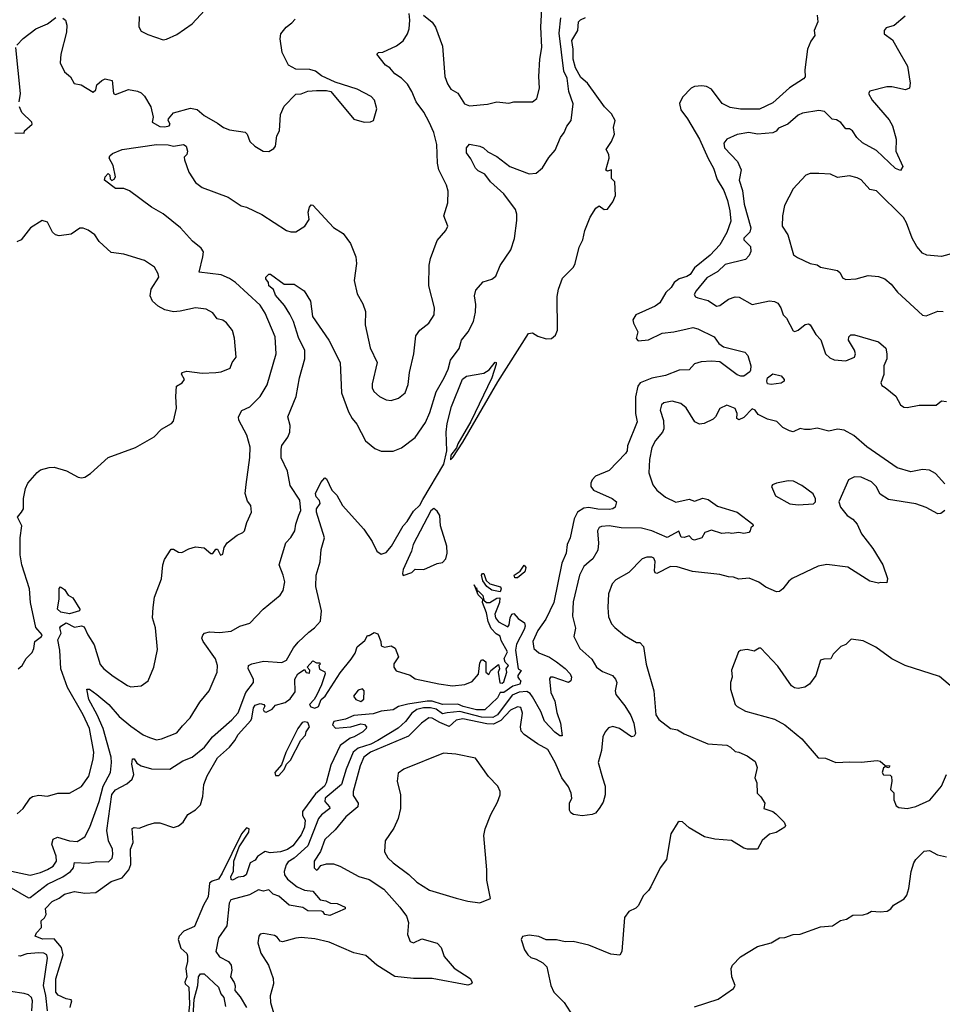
# Model space of a CAD drawing. Extents: x 1771496 to 1971148, y 471553 to 643630.
# Tile 683 of 702: x 1920703 to 1926121, y 567464 to 573248. Entities that reach past the tile are written whole.
import ezdxf

# ---------------------------------------------------------------- set-up
doc = ezdxf.new("R2010")
doc.units = 0

msp = doc.modelspace()

# ---------------------------------------------------------------- linework, layer by layer
at = {"layer": '0CON10XD'}
for points in [[(1921545, 573130), (1921565, 573133.3), (1921625, 573160), (1921715, 573223.3), (1921836.7, 573355)], [(1920585, 568184.7), (1920755, 568089.1), (1920765, 568091.5), (1920865, 568170.4), (1920955, 568213.6), (1921001.1, 568245), (1921018.8, 568265), (1921025, 568297.5), (1921105, 568293.8), (1921155, 568302.4), (1921225, 568300.6), (1921245, 568322.5), (1921250.4, 568345), (1921247.6, 568375), (1921224.7, 568425), (1921214.8, 568485), (1921243, 568697), (1921265, 568723.1), (1921331.6, 568758.4), (1921362.8, 568787.2), (1921371.9, 568815), (1921361.9, 568875), (1921365, 568907.1), (1921375, 568905.5), (1921391.4, 568881.4), (1921415.3, 568865.3), (1921477.2, 568847.2), (1921585, 568844.5), (1921660, 568895), (1921715, 568915.5), (1921788.6, 568975), (1921835, 569034.5), (1921947.8, 569135), (1921985, 569177.1), (1922030, 569295), (1922076.1, 569355), (1922075.4, 569375), (1922043.6, 569435), (1922046, 569455), (1922065, 569464.5), (1922135, 569479.2), (1922242.3, 569472.3), (1922269.4, 569485), (1922311.4, 569558.6), (1922338, 569592), (1922399.6, 569650.4), (1922434.4, 569675), (1922468.2, 569715), (1922474.5, 569775), (1922441.6, 569918.4), (1922444.3, 569985.7), (1922466.2, 570063.8), (1922473.3, 570135), (1922492.4, 570205), (1922444.7, 570355), (1922444.7, 570375.2), (1922467.1, 570405), (1922462.8, 570422.8), (1922443.1, 570445), (1922440, 570465), (1922471.2, 570528.8), (1922495, 570557.5), (1922505, 570550), (1922535, 570483.8), (1922565.6, 570455.6), (1922598, 570395), (1922722.9, 570255), (1922772.1, 570182.1), (1922800, 570125), (1922825, 570107.5), (1922855, 570118.1), (1922885.9, 570155), (1922955, 570274.5), (1922978.9, 570301.1), (1923015, 570360), (1923053.1, 570396.9), (1923069.2, 570429.2), (1923193.2, 570636.8), (1923210, 570715), (1923207.5, 570825), (1923212.3, 570875), (1923238.5, 570975), (1923303.2, 571136.8), (1923326.6, 571153.4), (1923429.1, 571170.9), (1923459.6, 571190.4), (1923495, 571236.2), (1923500, 571235), (1923500, 571225), (1923475.3, 571144.7), (1923351.7, 570888.3), (1923275, 570756.2), (1923268, 570732), (1923235, 570690), (1923233.3, 570663.3), (1923247, 570677), (1923305, 570766.7), (1923509.7, 571120.3), (1923690.8, 571405), (1923715, 571409.2), (1923745, 571389.2), (1923795, 571373.1), (1923825, 571375.7), (1923848.6, 571395), (1923860, 571425), (1923858.3, 571621.7), (1923867.5, 571665), (1923891.1, 571728.9), (1923954.4, 571795), (1923965.5, 571815), (1923987.7, 571912.3), (1924010.6, 571955), (1924021.2, 572008.8), (1924052.9, 572087.1), (1924085, 572140), (1924105, 572154.2), (1924135, 572132.9), (1924153.8, 572135), (1924185, 572177.5), (1924201.1, 572215), (1924198, 572295), (1924177.5, 572315), (1924177.5, 572365), (1924155, 572357.5), (1924143.8, 572363.8), (1924163.3, 572435), (1924161.9, 572455), (1924146.7, 572485), (1924178.3, 572531.7), (1924196, 572575), (1924189.2, 572615), (1924200, 572655), (1924177.9, 572695), (1924136.4, 572735), (1924036.1, 572875), (1923998.8, 572908.8), (1923966.3, 572965), (1923952.2, 573015), (1923953.3, 573075), (1923944.8, 573125.2), (1923980.6, 573185), (1923984.7, 573235), (1923995, 573246.2), (1924025, 573260)], [(1920685, 573098.8), (1920722.1, 573137.9), (1920797.5, 573195), (1920865.7, 573224.3), (1920915, 573260)], [(1920687.7, 568582.3), (1920723.3, 568615), (1920763.3, 568675), (1920777.5, 568685), (1920815, 568692.5), (1920865, 568687.5), (1920925.8, 568704.2), (1920995, 568704.2), (1921065.4, 568744.6), (1921109.1, 568805), (1921134.6, 568905), (1921138.8, 568945), (1921111.8, 569085), (1921075.8, 569165), (1920982.9, 569325), (1920944.7, 569435), (1920938.5, 569545), (1920927.5, 569605), (1920945.3, 569644.7), (1920938.7, 569675), (1920943.2, 569685), (1920975, 569704.2), (1921025, 569680.4), (1921065, 569686.7), (1921080.7, 569680.7), (1921101.9, 569635), (1921140.5, 569575), (1921175, 569461.2), (1921196, 569435), (1921252.1, 569392.1), (1921336.4, 569336.4), (1921355, 569330), (1921415, 569334), (1921458, 569365), (1921490, 569445), (1921511.7, 569548.3), (1921499.2, 569675), (1921483.1, 569735), (1921485.6, 569795), (1921494.5, 569855), (1921536.1, 569963.9), (1921543.1, 570045), (1921553.7, 570076.3), (1921592.9, 570137.1), (1921605, 570138), (1921635, 570120), (1921655, 570118), (1921695, 570140), (1921735, 570151.2), (1921785, 570146.2), (1921825, 570112.5), (1921837, 570113), (1921855, 570137.5), (1921865, 570137.5), (1921881.7, 570101.7), (1921895, 570107.5), (1921903.3, 570146.7), (1921920, 570175), (1921979.1, 570220.9), (1922013.3, 570235), (1922022, 570245), (1922036.2, 570295), (1922063.3, 570355), (1922060, 570395), (1922040.5, 570420.5), (1922026.2, 570465), (1922033, 570517), (1922054.5, 570675.5), (1922056, 570736), (1922036.5, 570806.5), (1921990, 570895), (1921987.1, 570915), (1922007.8, 570952.2), (1922055, 570974.4), (1922115, 571034.3), (1922156.7, 571103.3), (1922209.1, 571285), (1922202.7, 571385), (1922144.7, 571524.7), (1922115, 571571.4), (1921969.5, 571705), (1921935, 571728.5), (1921885, 571750), (1921757.5, 571765), (1921778.8, 571855), (1921781.1, 571885), (1921768.1, 571905), (1921717.7, 571947.7), (1921647.8, 572025), (1921545, 572107.9), (1921477.3, 572147.3), (1921346.7, 572243.3), (1921315, 572255.8), (1921265, 572255.8), (1921200, 572305), (1921204.4, 572325), (1921222.5, 572345), (1921231.9, 572335), (1921232.9, 572312.9), (1921244.1, 572304.1), (1921258.2, 572311.8), (1921264.4, 572325), (1921251.5, 572391.5), (1921228.9, 572435), (1921232.5, 572447.5), (1921247.6, 572462.4), (1921305, 572486), (1921505, 572515.5), (1921575, 572513.1), (1921605.8, 572505.8), (1921664.2, 572514.2), (1921680, 572505), (1921687.1, 572475), (1921683.8, 572455), (1921669.3, 572440.7), (1921670.8, 572425), (1921695, 572351.2), (1921735, 572291.9), (1921775, 572262.2), (1921926.7, 572205), (1922002.5, 572155), (1922035, 572146.2), (1922124.2, 572104.2), (1922270.3, 572010.3), (1922295, 572001.2), (1922325, 572001.2), (1922377.5, 572035), (1922403.3, 572075), (1922397.1, 572117.1), (1922403.8, 572146.2), (1922415, 572160), (1922425, 572158.9), (1922545, 572026.2), (1922601.7, 571991.7), (1922645, 571932.5), (1922675.7, 571855.7), (1922681.1, 571815), (1922666, 571715), (1922685, 571637.5), (1922717.9, 571577.9), (1922733, 571533), (1922731.4, 571455), (1922760.5, 571319.5), (1922801.4, 571235), (1922771.7, 571108.3), (1922772.9, 571085), (1922783.2, 571063.2), (1922815, 571034.3), (1922855, 571015.8), (1922885, 571010), (1922926.7, 571025), (1922967.1, 571055), (1922983.3, 571105), (1922991.8, 571175), (1923017.3, 571285), (1923029.5, 571390.5), (1923053.3, 571425), (1923106.2, 571465), (1923137.5, 571515), (1923138.1, 571555), (1923104.4, 571685), (1923108, 571805), (1923116, 571845), (1923155, 571950), (1923205, 572010), (1923216.2, 572035), (1923193.3, 572095), (1923217.4, 572172.6), (1923219.6, 572239.6), (1923209.1, 572275), (1923163.5, 572365), (1923155.9, 572405.9), (1923152.8, 572515), (1923133.8, 572585), (1923108, 572645), (1923075.2, 572705), (1923030.4, 572765), (1923006.2, 572826.1), (1922979.8, 572869.8), (1922944.7, 572904.7), (1922905, 572928.9), (1922876.9, 572965), (1922851.1, 572981.1), (1922800, 573045), (1922810, 573055), (1922835, 573057.5), (1922915.9, 573094.1), (1922955, 573124.2), (1922980, 573165), (1922990, 573195), (1922994.4, 573245.6), (1922990.4, 573285)], [(1920956.4, 573256.4), (1920972.5, 573245), (1920980, 573215), (1920978, 573175), (1920943.8, 573045), (1920941.2, 572995), (1920965, 572941.2), (1921001.2, 572911.2), (1921023.4, 572873.4), (1921064.3, 572864.3), (1921135, 572822), (1921150, 572835), (1921156, 572865), (1921185, 572891.2), (1921205, 572900), (1921245, 572890), (1921254.4, 572815), (1921265, 572807.5), (1921342.4, 572837.6), (1921395, 572827.8), (1921415, 572818.1), (1921435, 572798), (1921472.5, 572735), (1921486.5, 572675), (1921481.2, 572645), (1921525, 572620.5), (1921555, 572618.3), (1921579.6, 572625), (1921585.3, 572635), (1921573.8, 572655), (1921576.7, 572665), (1921605, 572701.5), (1921705, 572727.8), (1921745, 572719.4), (1921785.8, 572685), (1921865, 572639.2), (1921900, 572615), (1921935, 572600.8), (1922026.1, 572586.1), (1922037.5, 572575), (1922055, 572532.5), (1922084.2, 572504.2), (1922132.5, 572475), (1922165, 572474), (1922195, 572491.2), (1922204, 572505), (1922212, 572565), (1922229.2, 572595), (1922235, 572690), (1922255, 572740), (1922325, 572810), (1922355, 572812.5), (1922395, 572827.5), (1922445, 572832.5), (1922505, 572832.5), (1922530, 572825), (1922663.9, 572663.9), (1922725, 572646.7), (1922763, 572647), (1922780, 572655), (1922800, 572725), (1922786.2, 572775), (1922767, 572797), (1922685, 572838.8), (1922555, 572880), (1922475, 572917.5), (1922440, 572945), (1922405.9, 572955.9), (1922325, 572957.5), (1922280.4, 572980.4), (1922243.8, 573055), (1922233.1, 573135), (1922235.8, 573165), (1922266.8, 573203.2), (1922301.3, 573228.7), (1922319.5, 573250.5)], [(1921403.3, 573266.7), (1921402.9, 573205), (1921415, 573181.2), (1921455, 573160), (1921545, 573130)], [(1925385.8, 573275), (1925388.9, 573235), (1925368.6, 573185), (1925371.1, 573155), (1925348.6, 573121.4), (1925328.5, 573075), (1925312.9, 572952.9), (1925315, 572912.5), (1925305, 572900), (1925222.9, 572847.1), (1925125, 572758.6), (1925047, 572723), (1924935, 572722.7), (1924875, 572731.5), (1924827.8, 572755), (1924765, 572838.9), (1924735, 572854.8), (1924709.2, 572859.2), (1924666, 572855), (1924645, 572845.8), (1924595, 572792.5), (1924578.2, 572755), (1924585, 572718.6), (1924624.1, 572665), (1924693.8, 572545), (1924745, 572431.5), (1924776.2, 572375), (1924798.8, 572308.8), (1924838.3, 572245), (1924860, 572185), (1924873.4, 572125), (1924877.8, 572065), (1924855, 571997.8), (1924815, 571925.5), (1924757.1, 571865), (1924665, 571789.8), (1924639.4, 571750.6), (1924621, 571739), (1924575, 571726), (1924545.2, 571705), (1924528.4, 571675), (1924497.4, 571645), (1924461.7, 571585), (1924434, 571566), (1924321.5, 571515), (1924303.9, 571485), (1924306.2, 571465), (1924331.9, 571415), (1924322.5, 571375), (1924335, 571361.4), (1924395, 571367.9), (1924475, 571406.8), (1924545, 571413.9), (1924622.7, 571432.7), (1924655, 571440), (1924685, 571431.1), (1924781.2, 571385), (1924808.5, 571345), (1924836.6, 571326.6), (1924961.2, 571295), (1924978, 571275), (1924996, 571215), (1924995, 571190), (1924990, 571180), (1924955.4, 571154.6), (1924937, 571153), (1924915, 571162.5), (1924815, 571238.1), (1924765, 571242), (1924705, 571237.9), (1924664.5, 571225.5), (1924635, 571191.8), (1924575, 571188.2), (1924495, 571158.1), (1924415, 571142.1), (1924346, 571114), (1924332.9, 571095), (1924318.1, 571031.9), (1924318.4, 570935), (1924328.2, 570885), (1924272.9, 570745), (1924269.6, 570715), (1924259.6, 570700.4), (1924165, 570600.3), (1924084, 570566), (1924065, 570545.9), (1924056.7, 570525), (1924057.2, 570505), (1924072.5, 570485), (1924182, 570435), (1924208, 570415), (1924199.2, 570385), (1924185.7, 570374.3), (1924165, 570370.9), (1924097, 570373), (1924045, 570382.4), (1924015, 570377.8), (1923979.1, 570355), (1923959.1, 570315), (1923935.7, 570205), (1923917.5, 570165), (1923911.6, 570115), (1923886.7, 570055), (1923838.6, 569825), (1923793, 569727), (1923745, 569659.6), (1923716.2, 569595), (1923721.2, 569555), (1923750.9, 569529.1), (1923813.2, 569503.2), (1923855.8, 569475.8), (1923905.8, 569435.8), (1923934.6, 569405), (1923942.9, 569385), (1923940, 569365), (1923925, 569354.7), (1923835, 569386.2), (1923818.8, 569385), (1923814.6, 569375.4), (1923820.9, 569295), (1923844.7, 569245), (1923857.8, 569177.8), (1923879.3, 569115), (1923888.3, 569041.7), (1923875, 569041.9), (1923845, 569061.8), (1923785, 569127.8), (1923762.1, 569185), (1923715, 569270), (1923700.5, 569290.5), (1923681.4, 569301.4), (1923635, 569298), (1923595, 569279.4), (1923507.8, 569165), (1923481.5, 569148.5), (1923415, 569151.3), (1923286.5, 569183.5), (1923212.7, 569177.3), (1923185, 569170.5), (1923147.9, 569197.8), (1923115, 569206.2), (1923074.3, 569205), (1923035.4, 569195), (1923005.8, 569175), (1922968.6, 569125), (1922925, 569087.2), (1922806.1, 569013.9), (1922765, 568993), (1922690.9, 568969.1), (1922660, 568945), (1922620.2, 568845), (1922592.6, 568755), (1922496.3, 568675), (1922495.3, 568655), (1922522.3, 568625), (1922523.2, 568615), (1922475, 568577.1), (1922457.2, 568555), (1922395.2, 568395), (1922315, 568322.7), (1922279.3, 568300.7), (1922266.6, 568283.4), (1922255.9, 568245), (1922258.3, 568225), (1922275, 568200), (1922332.3, 568155), (1922374.6, 568135.4), (1922425, 568129.6), (1922467, 568077), (1922501.2, 568071.2), (1922528.7, 568058.7), (1922566.1, 568056.1), (1922613.3, 568035), (1922613.3, 568025), (1922523.3, 567986.7), (1922495, 567990.9), (1922485, 568007.5), (1922475, 568011.8), (1922395, 568014), (1922365, 568032.7), (1922285, 568047.2), (1922225, 568099.5), (1922191, 568111), (1922165, 568136.7), (1922135, 568129.1), (1922105, 568136.4), (1922053, 568107), (1921942.9, 568077.1), (1921932.6, 568057.4), (1921918.2, 567925), (1921869.2, 567855), (1921854.5, 567775), (1921875, 567742.2), (1921928.1, 567715), (1921944.5, 567695), (1921949.2, 567665), (1921940.8, 567625), (1921962.8, 567592.8), (1921967.6, 567572.4), (1921965.9, 567545), (1921998.1, 567508.1), (1922033.8, 567445)], [(1922342.3, 570337.7), (1922352.7, 570365), (1922347.2, 570425), (1922291.3, 570511.3), (1922274.5, 570595), (1922238.5, 570675), (1922237.7, 570725), (1922242.9, 570747.1), (1922276.5, 570795), (1922288.1, 570825), (1922290.6, 570865), (1922276.9, 570915), (1922325.4, 571034.6), (1922345.4, 571145), (1922376.7, 571255), (1922376.9, 571305), (1922340.3, 571380.3), (1922309.7, 571475), (1922288.6, 571518.6), (1922258.1, 571568.1), (1922205, 571628.9), (1922192.4, 571662.4), (1922166, 571685), (1922163.9, 571703.9), (1922147.5, 571725), (1922147.5, 571735), (1922165, 571752.5), (1922175, 571753.3), (1922255, 571694.2), (1922315, 571694), (1922373.8, 571655), (1922410, 571595), (1922421.9, 571505), (1922518.2, 571365), (1922583.8, 571235), (1922592.7, 571055), (1922633.8, 570945), (1922654.4, 570905), (1922681.9, 570871.9), (1922733.5, 570773.5), (1922788.8, 570728.8), (1922825, 570712.5), (1922895, 570712.5), (1922945, 570733.6), (1923025, 570792.9), (1923085, 570882), (1923110.4, 570939.6), (1923147.6, 571062.4), (1923195.4, 571145), (1923218.2, 571195), (1923232.4, 571247.6), (1923283.1, 571316.9), (1923297.5, 571365), (1923335.5, 571415), (1923367.1, 571475), (1923379.7, 571530.3), (1923380.6, 571575), (1923373.1, 571625), (1923381.7, 571658.3), (1923425, 571708.6), (1923476, 571724), (1923498.5, 571741.5), (1923525, 571804.2), (1923586.9, 571895), (1923608, 571962), (1923621.7, 572068.3), (1923621.4, 572105), (1923613.4, 572133.4), (1923546.6, 572225), (1923467.7, 572295), (1923435, 572340.8), (1923395, 572359.1), (1923378.5, 572375), (1923351.1, 572431.1), (1923325.7, 572465), (1923325.6, 572494.4), (1923345, 572516), (1923405, 572505.7), (1923426, 572495), (1923451.1, 572471.1), (1923504.5, 572444.5), (1923580, 572385), (1923695, 572342.7), (1923735, 572347.1), (1923772.4, 572377.6), (1923810.9, 572439.1), (1923847.8, 572482.2), (1923877.8, 572555), (1923900.8, 572585), (1923915, 572622.5), (1923940.8, 572655), (1923953, 572753), (1923926.5, 572826.5), (1923917.9, 572905), (1923897.1, 572945), (1923871.4, 573168.6), (1923881, 573259)], [(1923074.5, 573274.5), (1923125, 573234), (1923145, 573203.8), (1923185, 573092.5), (1923200, 572915), (1923215, 572870), (1923235, 572838.8), (1923275, 572816), (1923315, 572754.2), (1923345, 572741.9), (1923449.4, 572750.6), (1923505, 572764.3), (1923575, 572757.1), (1923605, 572765.8), (1923714.1, 572765.9), (1923738.8, 572785), (1923755.8, 572845), (1923750.8, 572915), (1923756.4, 573015), (1923768.2, 573085), (1923762.1, 573205), (1923769.8, 573310.2)], [(1925902.4, 573267.6), (1925837, 573213), (1925790, 573200), (1925780, 573185), (1925778.8, 573165), (1925828.9, 573128.9), (1925855, 573080), (1925915.7, 572975), (1925931.2, 572875), (1925927.5, 572845), (1925905, 572836.7), (1925825, 572853.8), (1925795, 572853.8), (1925695, 572827.5), (1925687.5, 572815), (1925708, 572775), (1925809.1, 572659.1), (1925828.8, 572625), (1925850, 572545), (1925847.5, 572475), (1925888.6, 572385), (1925875, 572362.5), (1925845, 572373.8), (1925735, 572480), (1925652.5, 572525), (1925617.8, 572555), (1925593.8, 572595), (1925575, 572605.8), (1925555, 572606), (1925525, 572644.4), (1925499.8, 572659.8), (1925474.1, 572664.1), (1925429.2, 572709.2), (1925395, 572714.5), (1925300.4, 572699.6), (1925275, 572686.9), (1925213.5, 572635), (1925159.5, 572610.5), (1925145, 572593.1), (1925125, 572583.5), (1925034.6, 572574.6), (1924984.5, 572585.5), (1924915, 572572.5), (1924854.3, 572545.7), (1924838.3, 572521.7), (1924842.5, 572495), (1924917.9, 572415), (1924940, 572365), (1924927.1, 572305), (1924947.3, 572245), (1924958, 572165), (1924996.4, 572025), (1924989.8, 572000.2), (1924955.6, 571965), (1924954.4, 571955), (1924993.3, 571915), (1924996.2, 571886.2), (1924987, 571863), (1924965, 571838.8), (1924845, 571810), (1924801.5, 571768.5), (1924738.1, 571731.9), (1924674.3, 571655), (1924663.8, 571633.8), (1924670.8, 571620.8), (1924684.2, 571614.2), (1924745, 571597.5), (1924795, 571565.8), (1924815, 571569.2), (1924865, 571605.8), (1924905, 571620.6), (1924927, 571617), (1925005, 571575.7), (1925105, 571596), (1925135, 571593.3), (1925155, 571582.5), (1925173.3, 571555), (1925186.2, 571515), (1925206.2, 571495), (1925245, 571420), (1925255, 571416.2), (1925275, 571424), (1925315, 571458), (1925335, 571461.2), (1925345, 571456.2), (1925377.8, 571397.8), (1925407.5, 571367.5), (1925435.3, 571285.3), (1925461.1, 571261.1), (1925485, 571249.1), (1925555, 571243.5), (1925605.7, 571265), (1925611.4, 571285), (1925605.8, 571305.8), (1925570, 571365), (1925572.5, 571385), (1925584.1, 571395.9), (1925605, 571396.7), (1925745.9, 571355.9), (1925788.3, 571318.3), (1925795.8, 571285.8), (1925794.4, 571255), (1925776.9, 571215), (1925776.7, 571163.3), (1925759.5, 571115), (1925765, 571099.2), (1925785, 571087.1), (1925847, 571037), (1925874.3, 570985), (1925895, 570971.4), (1925915, 570969.2), (1925985, 570983.8), (1926085, 570983.8), (1926115, 571008.8), (1926145, 571005.7)], [(1920699.2, 572765), (1920708.1, 572815), (1920679.2, 573085)], [(1920675, 572582.5), (1920728.3, 572581.7), (1920730, 572595), (1920776.2, 572635), (1920773.3, 572645), (1920715, 572702.5), (1920701.2, 572735)], [(1926195, 571878.1), (1926115, 571857.1), (1926030, 571865), (1926005, 571875.8), (1925970.6, 571915), (1925944.6, 571965), (1925911.2, 572055), (1925892.5, 572085), (1925735, 572242.2), (1925695, 572250), (1925645, 572307.8), (1925619.8, 572319.8), (1925575, 572330), (1925505, 572320), (1925465, 572340), (1925395, 572344.2), (1925345, 572343.8), (1925320, 572335), (1925244, 572255), (1925193.4, 572156.6), (1925182.9, 572095), (1925180.6, 572035), (1925214.3, 571985), (1925247.1, 571867.1), (1925269.3, 571850.7), (1925345, 571815.5), (1925385, 571808.1), (1925405, 571794.3), (1925505, 571774.2), (1925520.7, 571760.7), (1925535, 571732), (1925555, 571721.4), (1925615, 571725.4), (1925685, 571745.5), (1925745, 571739.5), (1925784, 571725), (1925821.1, 571695), (1925856.7, 571646.7), (1926005, 571512.9), (1926025, 571508.1), (1926095, 571535.6), (1926125, 571534)], [(1920693.8, 569435), (1920716.2, 569455), (1920741.2, 569495), (1920775, 569530), (1920785.8, 569555), (1920791.4, 569595), (1920831.4, 569625), (1920834.4, 569635), (1920798.1, 569678.1), (1920765.6, 569825), (1920759.2, 569905), (1920714.2, 570045.8), (1920705.8, 570105), (1920705.6, 570205), (1920714.3, 570275), (1920689.2, 570325), (1920714, 570355), (1920725.7, 570375), (1920724, 570435), (1920736.2, 570495), (1920751.2, 570525), (1920805, 570588.6), (1920825, 570603.3), (1920875, 570617.9), (1920905, 570618.5), (1920977, 570597), (1921045, 570561.2), (1921065, 570556.7), (1921085, 570561.2), (1921117.7, 570582.3), (1921223, 570677), (1921382.5, 570735), (1921492, 570798), (1921535, 570842.5), (1921595, 570876.7), (1921605, 570890), (1921624.2, 570965), (1921619.2, 571035), (1921624, 571095), (1921655.8, 571115), (1921670, 571135), (1921653.3, 571165), (1921657.5, 571175), (1921685, 571183.8), (1921775, 571172), (1921854.2, 571175.8), (1921885, 571180), (1921938.3, 571201.7), (1921951.2, 571235), (1921973.8, 571265), (1921965, 571377.5), (1921952, 571422), (1921917, 571467), (1921895, 571482), (1921861.5, 571491.5), (1921836.8, 571526.8), (1921797.6, 571547.6), (1921734.4, 571555.6), (1921644.5, 571535.5), (1921605, 571532.7), (1921554.2, 571544.2), (1921515.3, 571565.3), (1921482.7, 571595), (1921468.8, 571625), (1921474.6, 571665.4), (1921520, 571735), (1921515.9, 571755.9), (1921495, 571793.3), (1921435, 571833.1), (1921315, 571871.4), (1921240.7, 571880.7), (1921169.2, 571945), (1921144.4, 571984.4), (1921105, 572012), (1921075, 572023.8), (1921055, 572024), (1921005, 571988.8), (1920935, 571978.8), (1920912.5, 571985), (1920895, 572000), (1920865, 572058.8), (1920835, 572068.6), (1920765.8, 572024.2), (1920711.2, 571955), (1920686.2, 571943.8)], [(1925115, 571104.3), (1925095, 571108.8), (1925089.4, 571125), (1925095, 571143.8), (1925125, 571166.7), (1925175, 571156.7), (1925192.5, 571135), (1925192.5, 571125), (1925175, 571112), (1925115, 571104.3)], [(1926135, 570521.4), (1926081.5, 570581.5), (1926045, 570601.8), (1926005, 570605.4), (1925935, 570592.3), (1925855, 570616.4), (1925678.1, 570738.1), (1925601.5, 570805), (1925545, 570836.1), (1925505, 570842.5), (1925455, 570830.6), (1925385, 570849.2), (1925345, 570840), (1925310.8, 570840.8), (1925285, 570845.8), (1925245, 570827.8), (1925222.4, 570832.4), (1925185, 570852.9), (1925148.3, 570888.3), (1925095, 570901.5), (1925038.8, 570928.8), (1925022, 570955), (1925005, 570961.1), (1924955, 570911.9), (1924925, 570896.7), (1924914.3, 570904.3), (1924915.6, 570935), (1924905, 570963.8), (1924855, 570983.3), (1924815, 570963.3), (1924788.8, 570915), (1924775, 570902), (1924722.5, 570875), (1924695, 570872.5), (1924666.4, 570886.4), (1924616.9, 570966.9), (1924585, 570993.1), (1924535, 571006.7), (1924485, 570998), (1924472, 570985), (1924464.3, 570955), (1924483.1, 570893.1), (1924485.5, 570845), (1924477.8, 570825), (1924435.6, 570775), (1924414.7, 570735.3), (1924400.5, 570665), (1924396.4, 570586.4), (1924420, 570515), (1924444.6, 570484.6), (1924495, 570442.2), (1924555, 570413.5), (1924635, 570431.4), (1924665, 570418.8), (1924715, 570436.7), (1924745, 570430), (1924801.1, 570391.1), (1924915, 570355.8), (1925007.5, 570285), (1925010, 570275), (1924996.4, 570263.6), (1924992.5, 570245), (1924983.6, 570236.4), (1924955, 570230), (1924925, 570236.2), (1924885, 570228.8), (1924865, 570233.3), (1924825, 570230), (1924765, 570248.8), (1924726.7, 570235), (1924707.5, 570205), (1924665, 570190), (1924654.1, 570194.1), (1924635, 570216), (1924605, 570206.5), (1924587.8, 570207.8), (1924573.6, 570243.6), (1924505, 570206.1), (1924414.7, 570244.7), (1924355, 570262), (1924235, 570263.1), (1924165, 570275.4), (1924118.5, 570271.5), (1924105, 570264), (1924095.7, 570245), (1924102.6, 570172.6), (1924097.4, 570132.6), (1924068.5, 570081.5), (1924046.2, 570063.8), (1924015.5, 570035), (1923990.9, 569985), (1923952.3, 569827.7), (1923949.1, 569745), (1923966.8, 569673.2), (1923956.2, 569625), (1923991.2, 569555), (1924062.1, 569492.1), (1924090.6, 569445), (1924125, 569420), (1924183.8, 569395), (1924201.4, 569375), (1924209.2, 569355), (1924200.4, 569305), (1924203.3, 569285), (1924257.2, 569217.2), (1924291.2, 569161.2), (1924308.8, 569115), (1924318, 569055), (1924310.8, 569039.2), (1924295, 569034.4), (1924225, 569083.5), (1924185, 569096.7), (1924160.9, 569089.1), (1924140, 569065), (1924127.1, 569035), (1924118.5, 568955), (1924100.5, 568885), (1924125.3, 568795.3)], [(1926135, 570364), (1926112.5, 570347.5), (1926095, 570345.7), (1926025, 570382.5), (1925965, 570403.5), (1925805, 570429.4), (1925755, 570460.6), (1925732.2, 570505), (1925705, 570533.1), (1925645, 570561.4), (1925605, 570562.9), (1925570, 570545), (1925512.5, 570415), (1925523.3, 570385), (1925562, 570335), (1925595, 570314), (1925620.6, 570285), (1925646.8, 570226.8), (1925712.1, 570142.1), (1925771.2, 570045), (1925798.8, 569965), (1925795, 569940), (1925755, 569942.5), (1925745, 569937.5), (1925695, 569950), (1925565, 570031.9), (1925442.8, 570047.2), (1925392.4, 570037.6), (1925238, 569965), (1925219.8, 569950.2), (1925185, 569904.2), (1925165, 569890), (1925146.1, 569886.1), (1925084.5, 569914.5), (1925043.8, 569943.8), (1924986.4, 569966.4), (1924925, 569961.8), (1924895, 569973.5), (1924865, 569974.4), (1924815, 569989.4), (1924652.7, 570007.3), (1924564.5, 570034.5), (1924525, 570036.2), (1924444.6, 569994.6), (1924435, 569999.2), (1924430.5, 570010.5), (1924433.9, 570065), (1924427.1, 570085), (1924415, 570091.1), (1924385, 570091.1), (1924358.3, 570081.7), (1924280.2, 569999.8), (1924203.3, 569956.7), (1924181.9, 569935), (1924159.5, 569875), (1924155.5, 569795), (1924159.7, 569739.7), (1924178.9, 569698.9), (1924198, 569678), (1924255, 569631.4), (1924325, 569588.8), (1924345, 569588.8), (1924365.8, 569565), (1924382.1, 569462.1), (1924427.5, 569305), (1924438.9, 569165), (1924455, 569136.9), (1924525, 569084.5), (1924565, 569075.8), (1924605, 569052.5), (1924743.8, 568995), (1924855, 568986.5), (1924877.5, 568975), (1924905, 568948.8), (1924925.8, 568945.8), (1924975, 568923.1), (1925020.9, 568890.9), (1925034.2, 568855), (1925020, 568795), (1925031.2, 568765), (1925033.3, 568705), (1925055, 568682.5), (1925077.5, 568645), (1925073.3, 568615), (1925125, 568596.7), (1925142.4, 568582.4), (1925191.2, 568535), (1925200, 568515), (1925196.7, 568505), (1925145, 568474), (1925105, 568463.3), (1925063.6, 568426.4), (1925035, 568376.2), (1924975.7, 568375.7), (1924955, 568381.9), (1924882.9, 568427.1), (1924785, 568434.3), (1924725, 568447.1), (1924635, 568500.8), (1924595, 568536.7), (1924575, 568537.5), (1924567, 568533), (1924526.2, 568465), (1924500, 568315), (1924463.8, 568265), (1924408, 568155), (1924395, 568132.5), (1924365, 568103.3), (1924335, 568043.3), (1924320.7, 568029.3), (1924280.5, 568009.5), (1924253.8, 567975), (1924238.8, 567775), (1924226.2, 567753.8), (1924175, 567758.8), (1924045, 567811.5), (1923953.4, 567833.4), (1923905, 567830.8), (1923855, 567843.8), (1923795, 567842.5), (1923751.7, 567861.7), (1923695, 567870), (1923655, 567862.5), (1923646.7, 567845), (1923668, 567785), (1923686.7, 567755), (1923705, 567738.8), (1923735, 567730), (1923775, 567708), (1923798, 567685), (1923822.5, 567575), (1923840, 567535), (1923899.2, 567475), (1923953.4, 567393.4)], [(1925275, 570398.6), (1925365, 570404), (1925376.7, 570415), (1925376.4, 570433.6), (1925362.7, 570462.7), (1925295, 570512.5), (1925246.6, 570536.6), (1925215, 570540), (1925146.1, 570526.1), (1925122.5, 570515), (1925116.7, 570505), (1925140.3, 570450.3), (1925225, 570404.2), (1925275, 570398.6)], [(1922955, 569982.5), (1923005, 570000), (1923025, 570020), (1923075, 570018.8), (1923155, 570052.9), (1923185, 570058.6), (1923205, 570081.2), (1923213.1, 570115), (1923210, 570155), (1923173.9, 570273.9), (1923169.2, 570335), (1923155, 570360), (1923135, 570376.8), (1923117.6, 570362.4), (1923013.8, 570165), (1923004.4, 570125), (1922955, 570017.5), (1922950, 569995), (1922955, 569982.5)], [(1920655, 568246.6), (1920765, 568223.3), (1920825, 568237.9), (1920865, 568255.3), (1920899.6, 568275), (1920918.8, 568305), (1920917.6, 568335), (1920891.2, 568405), (1920899.4, 568435), (1920925, 568445.5), (1920995, 568423.7), (1921040.9, 568420.9), (1921085, 568448.6), (1921115, 568504), (1921169.3, 568655), (1921192.9, 568745), (1921235.3, 568825), (1921242.4, 568885), (1921239.6, 568915), (1921192.4, 569085), (1921158.3, 569165), (1921108.7, 569255), (1921097.5, 569315), (1921112.5, 569315), (1921155.6, 569285), (1921225.6, 569225.6), (1921287.7, 569155), (1921355, 569098.2), (1921428, 569048), (1921465, 569030.6), (1921505, 569017.8), (1921535, 569023.3), (1921625, 569058), (1921659.1, 569100.9), (1921703.4, 569146.6), (1921760.7, 569239.3), (1921815, 569305.8), (1921861.8, 569415), (1921864.6, 569455), (1921853.3, 569493.3), (1921779.4, 569595), (1921772.5, 569615), (1921777.3, 569632.7), (1921787.5, 569645), (1921817.1, 569652.9), (1921875, 569648.8), (1921945, 569655.5), (1921995, 569685.4), (1922055, 569703.3), (1922131.4, 569785), (1922232.6, 569867.4), (1922250, 569895), (1922259.1, 569945), (1922250.5, 569985), (1922226, 570045), (1922266, 570175), (1922295, 570206.2), (1922318, 570245), (1922324.3, 570285), (1922342.3, 570337.7)], [(1923625, 569969.4), (1923609.7, 569969.7), (1923607.1, 569985), (1923640.8, 570009.2), (1923665, 570043.8), (1923675, 570030), (1923669.1, 570005), (1923625, 569969.4)], [(1923525, 569887.5), (1923475, 569897.8), (1923445, 569919.2), (1923422.6, 569952.6), (1923414.5, 569985), (1923420, 569995), (1923428.8, 569995), (1923442.9, 569952.9), (1923463.4, 569933.4), (1923525.5, 569915.5), (1923530.8, 569905), (1923525, 569887.5)], [(1920995, 569758.1), (1920945, 569767.1), (1920924.2, 569785), (1920934.1, 569845.9), (1920934.3, 569905.7), (1920943, 569917), (1920965, 569900), (1920988, 569868), (1921015, 569851.2), (1921056, 569785), (1921053.3, 569775), (1921015, 569764.6), (1920995, 569758.1)], [(1921455, 568518.1), (1921495, 568530), (1921525, 568530.8), (1921605, 568502.7), (1921635, 568511.9), (1921662, 568535), (1921690, 568580), (1921735, 568607.5), (1921765, 568636.9), (1921778.4, 568685), (1921783.8, 568755), (1921803.9, 568806.1), (1921865, 568911.1), (1921935, 568974.4), (1921966.6, 569013.4), (1921985, 569049.5), (1922059.3, 569130.7), (1922066.7, 569145), (1922074.8, 569205.2), (1922085, 569221.4), (1922115, 569232), (1922135.8, 569225.8), (1922141.2, 569215), (1922132.5, 569195), (1922138, 569185), (1922149.7, 569180.3), (1922185, 569197.1), (1922205, 569220.8), (1922262.1, 569237.9), (1922291.2, 569258.8), (1922320.8, 569299.2), (1922318.8, 569375), (1922335, 569405.8), (1922375, 569430), (1922385, 569412.5), (1922405, 569410), (1922407, 569427), (1922390, 569445), (1922425, 569482.5), (1922445, 569470), (1922465, 569470), (1922467, 569463), (1922460, 569455), (1922463.6, 569433.6), (1922495, 569417.5), (1922495.8, 569405.8), (1922475, 569340.8), (1922447, 569283), (1922432.7, 569255), (1922404.3, 569225), (1922412.4, 569212.4), (1922435, 569202.8), (1922457, 569213), (1922472.5, 569255), (1922495.5, 569274.5), (1922585, 569410.4), (1922649.3, 569490.7), (1922672.8, 569527.2), (1922685, 569563.8), (1922729.3, 569600.7), (1922745, 569630), (1922755, 569630), (1922785, 569647.5), (1922805, 569640), (1922822.5, 569595), (1922825, 569570), (1922845, 569562.5), (1922885, 569570), (1922907, 569557), (1922927.5, 569505), (1922900, 569465), (1922900, 569445), (1922913.6, 569423.6), (1922995, 569397.5), (1923025, 569376.7), (1923164.2, 569345.8), (1923245, 569334.3), (1923316.5, 569343.5), (1923358.9, 569361.1), (1923396.2, 569403.8), (1923405, 569470), (1923415, 569487.5), (1923425, 569487.5), (1923440, 569475), (1923440, 569415), (1923458.3, 569401.7), (1923470, 569425), (1923515, 569460), (1923520, 569435), (1923512.5, 569415), (1923523, 569353), (1923535, 569350), (1923545, 569357.5), (1923562.5, 569415), (1923560, 569435), (1923572.5, 569455), (1923553, 569473), (1923547.5, 569495), (1923566.7, 569535), (1923530.9, 569600.9), (1923525, 569627.5), (1923499.7, 569639.7), (1923470.9, 569670.9), (1923453.4, 569713.4), (1923443.8, 569763.8), (1923421.2, 569825), (1923421.7, 569841.7), (1923395, 569870), (1923379.1, 569909.7), (1923371.7, 569928.3), (1923379.1, 569909.7), (1923385, 569910), (1923390, 569890), (1923395, 569892.5), (1923423.3, 569865), (1923427.5, 569837.5), (1923443.8, 569823.8), (1923463.9, 569823.9), (1923505, 569850), (1923521.7, 569851.7), (1923520, 569825), (1923492.2, 569755), (1923496, 569735), (1923515, 569710), (1923568.3, 569681.7), (1923577, 569693), (1923582.5, 569735), (1923593.6, 569756.4), (1923605, 569760), (1923630.7, 569730.7), (1923666.2, 569705), (1923670.8, 569685), (1923665.5, 569665), (1923620, 569580), (1923614, 569544), (1923630, 569435), (1923646.7, 569425), (1923627.5, 569395), (1923627.5, 569385), (1923636.2, 569375), (1923645.4, 569365), (1923638.9, 569345), (1923597.6, 569332.4), (1923545, 569296.7), (1923523.9, 569296.1), (1923508.5, 569265), (1923435, 569194.7), (1923385, 569193.7), (1923306.2, 569213.8), (1923275, 569228.1), (1923185, 569224.6), (1923125, 569244.5), (1923095.3, 569245.3), (1922982.4, 569227.6), (1922927, 569213), (1922895, 569194.7), (1922825, 569186.2), (1922778.7, 569171.3), (1922665, 569161.2), (1922615, 569138.8), (1922547.5, 569125), (1922540, 569105), (1922557, 569087), (1922646.4, 569093.6), (1922705, 569112.5), (1922727, 569107), (1922740, 569095), (1922737.5, 569085), (1922717.5, 569065), (1922666.7, 569035), (1922642.4, 569027.6), (1922585.4, 568984.6), (1922530.3, 568869.7), (1922503.1, 568765), (1922492.5, 568745), (1922440.2, 568699.8), (1922363, 568597), (1922363.6, 568573.6), (1922379.4, 568545), (1922375.4, 568505.4), (1922355, 568459.5), (1922307.1, 568395), (1922275, 568372.9), (1922235, 568360.4), (1922174.2, 568354.2), (1922145, 568361.2), (1922135, 568356.7), (1922098.3, 568331.7), (1922085, 568311.2), (1922056.7, 568295), (1922032, 568225), (1922016.7, 568215), (1921985, 568211.8), (1921952.6, 568192.6), (1921945, 568196.7), (1921942.5, 568215), (1921958.5, 568245), (1921960.8, 568305), (1921991.7, 568388.3), (1922049.1, 568475), (1922050.9, 568495), (1922035, 568501.2), (1922006, 568465), (1921891.1, 568235), (1921870, 568200), (1921832, 568188), (1921816.7, 568175), (1921810, 568095), (1921782.6, 568047.4), (1921729.2, 567920.9), (1921665.6, 567894.4), (1921640, 567865), (1921634.1, 567845), (1921648.8, 567795), (1921683.3, 567763.3), (1921688.3, 567748.3), (1921688.4, 567715), (1921677.9, 567675), (1921684.4, 567625.6), (1921671.5, 567595), (1921674.6, 567584.6), (1921695.8, 567565.8), (1921700, 567465), (1921694.5, 567405)], [(1926180, 569325), (1926105, 569388.8), (1925903.3, 569455), (1925825, 569494.3), (1925731.2, 569561.2), (1925655, 569598.8), (1925585, 569610), (1925555, 569577.5), (1925525, 569566.2), (1925514.2, 569555.8), (1925479.5, 569520.5), (1925465.5, 569494.5), (1925425, 569492.2), (1925406.2, 569485), (1925377.1, 569395), (1925341.2, 569345), (1925313, 569327), (1925275, 569318.6), (1925253.2, 569323.2), (1925235.6, 569335.6), (1925155, 569450), (1925055, 569556.2), (1925045, 569556.7), (1925015, 569538.8), (1924975, 569548), (1924935, 569543.3), (1924923.3, 569535), (1924883.6, 569426.4), (1924886.7, 569385), (1924876.7, 569355), (1924876.7, 569315), (1924904, 569225), (1924915, 569213.3), (1924965, 569186.7), (1925135, 569140), (1925195, 569105.7), (1925295, 569024), (1925392.2, 568912.2), (1925435, 568910.8), (1925495, 568884.2), (1925578, 568888), (1925645, 568885.6), (1925737.3, 568897.3), (1925755, 568893.3), (1925785, 568867.5), (1925812.5, 568865), (1925806.7, 568853.3), (1925785, 568860), (1925775, 568853.3), (1925766.9, 568825), (1925775, 568811.9), (1925815, 568810), (1925821.7, 568801.7), (1925824.2, 568775), (1925815.9, 568725.9), (1925835.8, 568705.8), (1925836, 568665), (1925849.5, 568629.5), (1925865, 568620), (1925915, 568614.2)], [(1922705, 569243.5), (1922723.4, 569256.6), (1922724.6, 569304.6), (1922715, 569316.9), (1922691.1, 569308.9), (1922663.1, 569275), (1922677.1, 569255), (1922705, 569243.5)], [(1924125.3, 568795.3), (1924140, 568745), (1924141.1, 568695), (1924128.6, 568651.4), (1924106.1, 568613.9), (1924083.2, 568586.8), (1924065, 568578.5), (1924005, 568572.3), (1923955, 568579), (1923938.4, 568588.4), (1923930.5, 568605), (1923932, 568645), (1923945.3, 568675), (1923941.5, 568705), (1923925, 568741.1), (1923885.5, 568795), (1923847.9, 568885), (1923805, 568960.8), (1923743.8, 568993.8), (1923665, 569048.9), (1923647.9, 569067.9), (1923643.1, 569095), (1923655.4, 569175), (1923645, 569208.6), (1923625, 569211.8), (1923585, 569191.1), (1923528.6, 569131.4), (1923485, 569110.2), (1923445, 569110.8), (1923305, 569141.2), (1923266.2, 569133.8), (1923225, 569095.2), (1923169.2, 569119.2), (1923125, 569145.3), (1923105, 569146), (1923062.1, 569115), (1922985, 569039.5), (1922763.1, 568945), (1922724.4, 568915.6), (1922701.9, 568865), (1922660.7, 568715), (1922661.7, 568691.7), (1922689.6, 568645), (1922688.5, 568625), (1922618.5, 568565), (1922555, 568488.6), (1922495, 568431.4), (1922468.3, 568361.7), (1922432.5, 568305), (1922431.9, 568265), (1922445, 568253.1), (1922453.9, 568256.1), (1922470.9, 568279.1), (1922505, 568289.1), (1922545, 568288.5), (1922582, 568275), (1922693.8, 568215), (1922755, 568197.1), (1922840.5, 568140.5), (1922935, 568035.7), (1922975, 567981.2), (1922985.8, 567945), (1922979.2, 567875), (1922995, 567833.3), (1923015, 567826.2), (1923065, 567848.6), (1923155, 567823.8), (1923177, 567797), (1923196.2, 567745), (1923255, 567677.5), (1923348.8, 567615), (1923358.8, 567595), (1923355.8, 567584.2), (1923333.6, 567576.4), (1923125, 567615.8), (1923015, 567615.5), (1922905, 567626.7), (1922800.8, 567695), (1922735, 567751.2), (1922665, 567765.8), (1922519.2, 567829.2), (1922435, 567848.5), (1922355, 567856.4), (1922325, 567853.6), (1922245, 567830.6), (1922232, 567835), (1922215, 567858.8), (1922199.1, 567869.1), (1922135, 567880.8), (1922115, 567876), (1922106, 567865), (1922100.8, 567825), (1922119.1, 567765), (1922164.4, 567695), (1922190.6, 567615), (1922193.3, 567585), (1922173.8, 567515), (1922174.5, 567475), (1922194, 567414)], [(1922225, 568808.5), (1922256.4, 568843.6), (1922269.5, 568875), (1922292.2, 568897.8), (1922353.6, 569016.4), (1922380, 569045), (1922385.4, 569065), (1922405.4, 569095), (1922395, 569120), (1922375, 569123.9), (1922361.2, 569118.8), (1922335.9, 569085), (1922265, 568942.9), (1922239.1, 568870.9), (1922201.2, 568825), (1922205, 568808.6), (1922225, 568808.5)], [(1923405, 568061.2), (1923466.7, 568085), (1923446.1, 568193.9), (1923445.8, 568255), (1923427.5, 568455), (1923435.9, 568494.1), (1923470, 568580), (1923508.8, 568651.2), (1923523.3, 568695), (1923523.3, 568715), (1923510, 568745), (1923455, 568802), (1923379.7, 568909.7), (1923263.6, 568933.6), (1923191.3, 568938.7), (1922957.5, 568845), (1922925, 568822.5), (1922920, 568775), (1922938.6, 568695), (1922939.2, 568615), (1922924.4, 568555), (1922900.6, 568499.4), (1922848, 568425), (1922845, 568360), (1922864.2, 568325), (1922896.2, 568295), (1922987.3, 568227.3), (1923035, 568182.2), (1923108.8, 568135), (1923265, 568087.1), (1923335, 568070), (1923405, 568061.2)], [(1925915, 568614.2), (1925965, 568627.1), (1926047.5, 568662.5), (1926115.8, 568745), (1926146.2, 568815)], [(1920998, 567445), (1921005, 567470), (1921009.2, 567485), (1921005, 567491.2), (1920975, 567497.1), (1920927.6, 567517.6), (1920913.9, 567535), (1920915, 567613.3), (1920958.8, 567755), (1920948.7, 567798.7), (1920905, 567848.2), (1920837.2, 567847.2), (1920792.9, 567865), (1920800.4, 567885), (1920830, 567915), (1920828.9, 567955), (1920847.8, 567972.2), (1920858, 567992), (1920853.7, 568026.3), (1920892.6, 568067.4), (1920935, 568088.1), (1920965, 568111.9), (1921025, 568126.2), (1921085, 568116.5), (1921149.8, 568120.2), (1921240.6, 568185), (1921305, 568208.1), (1921343.3, 568255), (1921354.3, 568285), (1921353.5, 568375), (1921369.1, 568415), (1921363.2, 568496.8), (1921375, 568502), (1921405, 568499.5), (1921455, 568518.1)], [(1924665, 567450), (1924805, 567494), (1924893.6, 567556.4), (1924903.8, 567575), (1924884.4, 567625), (1924880.8, 567675), (1924888, 567695), (1924935, 567742.9), (1925035, 567804), (1925115, 567825.7), (1925165, 567854), (1925195, 567856.7), (1925245, 567874), (1925285, 567875.8), (1925405, 567920), (1925476.7, 567925), (1925523, 567957), (1925557.5, 567965), (1925595, 567988.6), (1925655, 567990), (1925681.4, 567998.6), (1925705, 568012), (1925755, 568008), (1925797.7, 568012.3), (1925817.5, 568025), (1925835, 568046.7), (1925897, 568083), (1925912, 568105), (1925924.2, 568145), (1925938.1, 568245), (1925954.2, 568295), (1925965, 568314), (1926015, 568364), (1926045, 568367.5), (1926092.4, 568342.4), (1926145, 568330.6)], [(1920866, 567425), (1920856.2, 567516.2), (1920843.1, 567575), (1920865.4, 567735.4), (1920862.9, 567755), (1920844.1, 567764.1), (1920815, 567766.5), (1920745, 567760.7), (1920705, 567747), (1920695, 567749.2)], [(1921722.2, 567395), (1921727.3, 567495), (1921748.1, 567575), (1921753.4, 567626.6), (1921765, 567642.5), (1921785, 567642.5), (1921869.5, 567565), (1921883.5, 567525), (1921901.8, 567505), (1921910.8, 567450.8)], [(1920774.8, 567425), (1920777.5, 567485), (1920771.8, 567505), (1920755, 567520.6), (1920728.5, 567528.5), (1920649.1, 567539.1)]]:
    msp.add_lwpolyline(points, dxfattribs=at)

doc.saveas('drawing.dxf')
